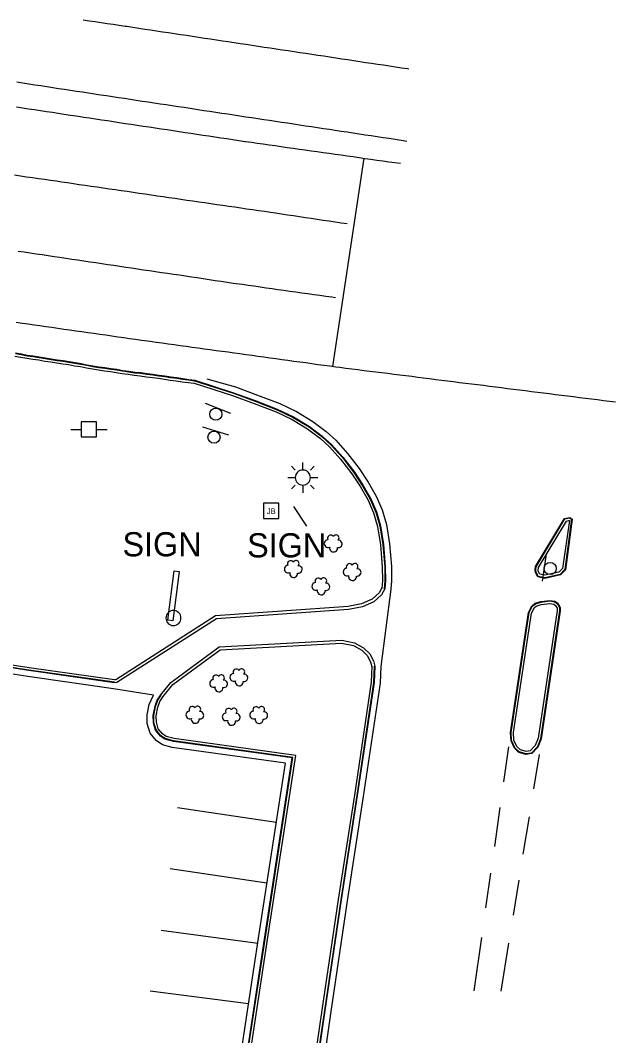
# Model space of a CAD drawing. Extents: x 1901471 to 1963503, y 756461 to 799997.
# Drawn here: x 1940243.2 to 1940341.2, y 780399.9 to 780568 of the extents above; entities that cross this region are included whole.
import ezdxf

# ---------------------------------------------------------------- set-up
doc = ezdxf.new("R2010")
doc.units = 0
for name, color, linetype in [('Default', 7, 'Continuous'), ('RD_EX_Bldg', 7, 'Continuous'), ('RD_EX_BldgApp', 7, 'Continuous'), ('RD_EX_Conc', 7, 'Continuous'), ('RD_EX_DR_ErosCtrl', 7, 'Continuous'), ('RD_EX_DR_Inlet', 7, 'Continuous'), ('RD_EX_Road', 7, 'Continuous'), ('RD_EX_UT', 7, 'Continuous'), ('RD_EX_VEG', 7, 'Continuous')]:
    doc.layers.add(name, color=color, linetype=linetype)

# ---------------------------------------------------------------- blocks, each defined once
blk = doc.blocks.new('TSP')
at = {"layer": 'Default'}
for points in [[(-0.0635, 0.0635), (-0.09525, 0.09525)], [(0, 0.0635), (0, 0.127)], [(0.0635, 0.0635), (0.09525, 0.09525)], [(-0.127, 0), (-0.0635, 0)], [(0.0635, 0), (0.127, 0)], [(-0.0635, -0.0635), (-0.09525, -0.09525)], [(0, -0.0635), (0, -0.127)], [(0.0635, -0.0635), (0.09525, -0.09525)]]:
    blk.add_lwpolyline(points, dxfattribs=at)
for start, end in [(0, 180), (180, 0)]:
    blk.add_arc((0, 0), 0.0635, start, end, dxfattribs=at)
blk = doc.blocks.new('PP')
at = {"layer": 'RD_EX_UT'}
for p, q in [((2.49, 2.51), (-2.51, 2.51)), ((-2.51, 2.51), (-2.51, -2.49)), ((2.49, -2.49), (2.49, 2.51)), ((-5.94, -0.05), (-2.47, -0.05)), ((-2.51, -2.49), (2.49, -2.49)), ((2.42, -0.05), (6.06, -0.05))]:
    blk.add_line(p, q, dxfattribs=at)
blk = doc.blocks.new('JB')
at = {"layer": 'RD_EX_DR_Inlet'}
blk.add_line((2.49, -2.5), (2.49, 2.5), dxfattribs=at)
blk.add_lwpolyline([(2.49, -2.5), (2.49, 2.5), (-2.51, 2.5), (-2.51, -2.5)], close=True, dxfattribs=at)
blk.add_text('JB', height=1.875, dxfattribs=at).set_placement((-1.48, -1.02))
blk = doc.blocks.new('SB2')
at = {"layer": 'RD_EX_VEG'}
for centre, radius, start, end in [((-1.56, -0.16), 1.26, 96.4518, 294.734), ((-0.72, 1.55), 1.08, 34.9763, 204.756), ((1.05, 1.7), 0.995, 308.7626, 152.0467), ((1.84, -0.28), 1.22, 256.5667, 98.1046), ((0.25, -1.6), 1.32, 166.8827, 5.7589)]:
    blk.add_arc(centre, radius, start, end, dxfattribs=at)
blk = doc.blocks.new('SIGNPOST')
at = {"layer": 'Default'}
for start, end in [(90, 270), (270, 90)]:
    blk.add_arc((0, 0), 0.127, start, end, dxfattribs=at)
blk = doc.blocks.new('SIGN')
at = {"layer": 'RD_EX_BldgApp'}
blk.add_line((-4.52, -2.02), (4.48, -2.02), dxfattribs=at)
blk.add_circle((0, 0), 2, dxfattribs=at)

msp = doc.modelspace()

# ---------------------------------------------------------------- linework, layer by layer
at = {"layer": 'RD_EX_Bldg'}
msp.add_lwpolyline([(1940288.41, 780487.55), (1940290.52, 780484.28)], dxfattribs=at)
msp.add_lwpolyline([(1940267.59, 780468.73), (1940268.64, 780476.88), (1940269.48, 780476.77), (1940268.43, 780468.62)], close=True, dxfattribs=at)
at = {"layer": 'RD_EX_Conc'}
for points in [[(1940242.29, 780512.43), (1940243.28, 780512.26), (1940244.26, 780512.07), (1940245.25, 780511.93), (1940246.24, 780511.8), (1940247.22, 780511.61), (1940248.21, 780511.47), (1940249.2, 780511.3), (1940250.19, 780511.15), (1940251.17, 780511.01), (1940252.16, 780510.82), (1940253.15, 780510.68), (1940254.13, 780510.48), (1940255.11, 780510.3), (1940256.1, 780510.14), (1940257.09, 780510), (1940258.08, 780509.86), (1940259.06, 780509.72), (1940260.05, 780509.55), (1940261.04, 780509.41), (1940262.03, 780509.27), (1940263.02, 780509.17), (1940264.04, 780509.02), (1940265.03, 780508.89), (1940266.02, 780508.75), (1940267.01, 780508.62), (1940268, 780508.45), (1940268.99, 780508.34), (1940269.98, 780508.18), (1940270.97, 780508.07), (1940271.96, 780507.93), (1940278.3, 780505.9), (1940281.89, 780504.58), (1940285.51, 780503.18), (1940288.15, 780501.93), (1940290.73, 780500.38), (1940292.83, 780498.8), (1940294.32, 780497.43), (1940296.18, 780495.36), (1940298.06, 780492.94), (1940299.47, 780490.76), (1940300.72, 780488.56), (1940301.65, 780486.48), (1940302.31, 780484.22), (1940302.8, 780481.19), (1940303.08, 780477.53), (1940303.12, 780475.26), (1940303.01, 780473.97)], [(1940242.35, 780512.84), (1940243.34, 780512.68), (1940244.32, 780512.49), (1940245.31, 780512.35), (1940246.3, 780512.22), (1940247.28, 780512.03), (1940248.27, 780511.89), (1940249.26, 780511.71), (1940250.24, 780511.57), (1940251.23, 780511.43), (1940252.22, 780511.24), (1940253.21, 780511.1), (1940254.19, 780510.9), (1940255.17, 780510.72), (1940256.16, 780510.55), (1940257.15, 780510.41), (1940258.13, 780510.27), (1940259.12, 780510.13), (1940260.11, 780509.97), (1940261.1, 780509.82), (1940262.09, 780509.68), (1940263.08, 780509.58), (1940264.1, 780509.44), (1940265.09, 780509.3), (1940266.08, 780509.17), (1940267.07, 780509.03), (1940268.05, 780508.87), (1940269.05, 780508.76), (1940270.04, 780508.62), (1940271.03, 780508.48), (1940272.02, 780508.35), (1940278.43, 780506.28), (1940282.03, 780504.95), (1940285.67, 780503.55), (1940288.34, 780502.28), (1940290.96, 780500.71), (1940293.09, 780499.11), (1940294.61, 780497.71), (1940296.48, 780495.62), (1940298.38, 780493.17), (1940299.81, 780490.97), (1940301.08, 780488.74), (1940302.03, 780486.62), (1940302.7, 780484.31), (1940303.19, 780481.24), (1940303.48, 780477.55), (1940303.52, 780475.25), (1940303.41, 780473.93)], [(1940242.37, 780512.95), (1940243.35, 780512.79), (1940244.33, 780512.6), (1940245.32, 780512.46), (1940246.31, 780512.33), (1940247.3, 780512.14), (1940248.29, 780512), (1940249.27, 780511.82), (1940250.26, 780511.68), (1940251.25, 780511.54), (1940252.23, 780511.35), (1940253.22, 780511.21), (1940254.2, 780511), (1940255.19, 780510.83), (1940256.17, 780510.66), (1940257.16, 780510.52), (1940258.15, 780510.38), (1940259.14, 780510.24), (1940260.13, 780510.07), (1940261.12, 780509.93), (1940262.1, 780509.79), (1940263.1, 780509.69), (1940264.11, 780509.55), (1940265.1, 780509.41), (1940266.09, 780509.28), (1940267.08, 780509.14), (1940268.07, 780508.98), (1940269.06, 780508.87), (1940270.05, 780508.71), (1940271.04, 780508.57), (1940272.03, 780508.43), (1940278.46, 780506.37), (1940282.06, 780505.05), (1940285.71, 780503.64), (1940288.39, 780502.37), (1940291.01, 780500.79), (1940293.15, 780499.18), (1940294.68, 780497.78), (1940296.56, 780495.68), (1940298.47, 780493.23), (1940299.9, 780491.02), (1940301.17, 780488.78), (1940302.13, 780486.66), (1940302.8, 780484.33), (1940303.29, 780481.25), (1940303.58, 780477.56), (1940303.62, 780475.25), (1940303.51, 780473.92)], [(1940258.75, 780458.33), (1940244.59, 780460.36), (1940224.43, 780463.46), (1940204.16, 780466.76), (1940182.42, 780470.07), (1940156.71, 780474.02), (1940128.86, 780478.22), (1940112.52, 780481.21)], [(1940258.76, 780458.43), (1940244.6, 780460.45), (1940224.44, 780463.56), (1940204.18, 780466.85), (1940182.44, 780470.17), (1940156.72, 780474.12), (1940128.88, 780478.32), (1940112.53, 780481.31)], [(1940303.07, 780474.16), (1940302.57, 780473.24), (1940301.42, 780472.18), (1940299.66, 780471.41), (1940297.44, 780470.98), (1940275.46, 780469.42), (1940258.97, 780458.86), (1940258.76, 780458.83), (1940244.66, 780460.85), (1940224.5, 780463.96), (1940204.24, 780467.25), (1940182.5, 780470.57), (1940156.78, 780474.51), (1940128.95, 780478.72), (1940112.61, 780481.7)], [(1940281.2, 780396.9), (1940284.08, 780415.86), (1940288.76, 780446.34), (1940268.62, 780449.13), (1940267.31, 780449.48), (1940266.7, 780449.9), (1940266.01, 780450.73), (1940265.69, 780451.81), (1940265.68, 780452.9), (1940265.95, 780454.34), (1940266.29, 780455.27), (1940266.81, 780456.06), (1940268.42, 780458.05), (1940276.26, 780463.8), (1940296.35, 780464.9), (1940298.32, 780464.51), (1940299.67, 780463.76), (1940300.6, 780462.85), (1940301.15, 780461.82), (1940301.36, 780460.97)], [(1940301.35, 780461.11), (1940301.22, 780458.46), (1940298.46, 780439.77), (1940295.8, 780422.48), (1940293.1, 780404.18), (1940291.48, 780393.16)], [(1940301.74, 780461.09), (1940301.62, 780458.42), (1940298.85, 780439.71), (1940296.2, 780422.42), (1940293.5, 780404.12), (1940291.87, 780393.07)], [(1940301.84, 780461.08), (1940301.72, 780458.41), (1940298.95, 780439.69), (1940296.3, 780422.4), (1940293.59, 780404.1), (1940291.96, 780393.05)], [(1940280.7, 780396.97), (1940283.58, 780415.94), (1940288.19, 780445.91), (1940268.52, 780448.64), (1940267.1, 780449.02), (1940266.36, 780449.53), (1940265.56, 780450.49), (1940265.19, 780451.74), (1940265.18, 780452.95), (1940265.47, 780454.48), (1940265.84, 780455.5), (1940266.41, 780456.36)], [(1940280.8, 780396.96), (1940283.68, 780415.92), (1940288.3, 780446), (1940268.54, 780448.73), (1940267.14, 780449.11), (1940266.43, 780449.6), (1940265.65, 780450.54), (1940265.29, 780451.75), (1940265.28, 780452.94), (1940265.56, 780454.45), (1940265.93, 780455.46), (1940266.49, 780456.3)]]:
    msp.add_lwpolyline(points, dxfattribs=at)
for points in [[(1940328.5, 780476.99), (1940328.55, 780477.56), (1940333.3, 780485.47), (1940334.08, 780485.63), (1940334.39, 780485.41), (1940333.29, 780477.09), (1940332.51, 780476.29), (1940329.96, 780475.73), (1940328.9, 780475.97), (1940328.55, 780476.65)], [(1940328.9, 780476.96), (1940328.94, 780477.44), (1940333.55, 780485.11), (1940333.96, 780485.21), (1940334.05, 780485.19), (1940332.91, 780477.28), (1940332.3, 780476.66), (1940329.96, 780476.14), (1940329.17, 780476.32), (1940328.9, 780476.84)], [(1940328.44, 780471.43), (1940329.32, 780471.68), (1940330.81, 780471.9), (1940331.62, 780471.74), (1940332.07, 780471.44), (1940332.41, 780470.79), (1940332.4, 780470.3), (1940329.28, 780449.1), (1940328.75, 780447.76), (1940327.78, 780446.73), (1940326.85, 780446.58), (1940325.73, 780446.91), (1940325.03, 780447.56), (1940324.49, 780448.79), (1940324.42, 780450.14), (1940327.37, 780469.98), (1940327.9, 780471.01)], [(1940328.55, 780471.05), (1940329.4, 780471.29), (1940330.8, 780471.5), (1940331.46, 780471.37), (1940331.76, 780471.17), (1940332, 780470.7), (1940332, 780470.33), (1940328.89, 780449.21), (1940328.41, 780447.98), (1940327.58, 780447.1), (1940326.88, 780446.99), (1940325.94, 780447.27), (1940325.36, 780447.8), (1940324.88, 780448.88), (1940324.82, 780450.12), (1940327.76, 780469.85), (1940328.25, 780470.82)]]:
    msp.add_lwpolyline(points, close=True, dxfattribs=at)
at = {"layer": 'RD_EX_DR_ErosCtrl'}
for points in [[(1940303.51, 780473.92), (1940302.97, 780472.93), (1940301.7, 780471.76), (1940299.81, 780470.93), (1940297.51, 780470.49), (1940275.63, 780468.93), (1940259.14, 780458.38), (1940258.75, 780458.33)], [(1940266.41, 780456.36), (1940268.08, 780458.41), (1940276.08, 780464.29), (1940296.39, 780465.4), (1940298.49, 780464.98), (1940299.97, 780464.16), (1940301, 780463.15), (1940301.62, 780462.01), (1940301.84, 780461.08)]]:
    msp.add_lwpolyline(points, dxfattribs=at)
at = {"layer": 'RD_EX_Road'}
for points in [[(1940253.59, 780568.08), (1940254.58, 780567.94), (1940255.56, 780567.79), (1940256.55, 780567.64), (1940257.54, 780567.49), (1940257.54, 780567.49), (1940258.53, 780567.35), (1940259.52, 780567.2), (1940260.51, 780567.05), (1940260.79, 780567.01), (1940261.78, 780566.86), (1940262.77, 780566.71), (1940263.76, 780566.56), (1940264.74, 780566.41), (1940265.73, 780566.26), (1940266.72, 780566.11), (1940267.71, 780565.97), (1940268.7, 780565.82), (1940269.69, 780565.67), (1940270.68, 780565.52), (1940271.66, 780565.37), (1940272.65, 780565.22), (1940273.64, 780565.07), (1940274.63, 780564.92), (1940275.62, 780564.78), (1940276.61, 780564.63), (1940277.59, 780564.48), (1940278.58, 780564.33), (1940279.57, 780564.18), (1940280.56, 780564.03), (1940281.55, 780563.88), (1940282.54, 780563.73), (1940283.52, 780563.58), (1940284.51, 780563.44), (1940285.5, 780563.29), (1940286.49, 780563.14), (1940287.48, 780562.99), (1940288.47, 780562.84), (1940289.45, 780562.69), (1940290.44, 780562.54), (1940291.43, 780562.39), (1940292.42, 780562.25), (1940293.41, 780562.1), (1940294.4, 780561.95), (1940295.38, 780561.8), (1940296.37, 780561.65), (1940297.36, 780561.5), (1940298.35, 780561.35), (1940299.34, 780561.2), (1940300.33, 780561.05), (1940301.32, 780560.91), (1940302.3, 780560.76), (1940303.29, 780560.61), (1940304.28, 780560.46), (1940305.27, 780560.31), (1940306.26, 780560.16), (1940307.25, 780560.01), (1940307.48, 780559.98)], [(1940307.17, 780547.97), (1940306.18, 780548.12), (1940305.2, 780548.27), (1940304.21, 780548.42), (1940303.22, 780548.57), (1940302.23, 780548.72), (1940301.24, 780548.87), (1940300.25, 780549.02), (1940299.27, 780549.17), (1940298.28, 780549.32), (1940297.29, 780549.47), (1940296.3, 780549.61), (1940295.31, 780549.76), (1940294.32, 780549.91), (1940293.34, 780550.06), (1940292.35, 780550.21), (1940291.36, 780550.36), (1940290.37, 780550.51), (1940289.38, 780550.66), (1940288.39, 780550.81), (1940287.4, 780550.96), (1940286.42, 780551.11), (1940285.43, 780551.26), (1940284.44, 780551.41), (1940283.45, 780551.56), (1940282.46, 780551.7), (1940281.47, 780551.85), (1940280.49, 780552), (1940279.5, 780552.15), (1940278.51, 780552.3), (1940277.52, 780552.45), (1940276.53, 780552.6), (1940275.54, 780552.75), (1940274.56, 780552.9), (1940273.57, 780553.05), (1940272.58, 780553.2), (1940272.25, 780553.25), (1940271.26, 780553.4), (1940270.27, 780553.55), (1940269.28, 780553.7), (1940268.29, 780553.85), (1940267.3, 780554), (1940266.32, 780554.15), (1940265.33, 780554.3), (1940264.34, 780554.44), (1940263.35, 780554.59), (1940262.36, 780554.74), (1940261.37, 780554.89), (1940260.39, 780555.04), (1940259.4, 780555.19), (1940258.41, 780555.34), (1940257.42, 780555.49), (1940256.43, 780555.64), (1940255.44, 780555.79), (1940254.46, 780555.94), (1940253.47, 780556.09), (1940252.48, 780556.24), (1940251.49, 780556.39), (1940250.5, 780556.54), (1940249.51, 780556.69), (1940248.53, 780556.84), (1940247.54, 780556.99), (1940246.55, 780557.14), (1940245.56, 780557.29), (1940244.57, 780557.44), (1940244.57, 780557.44), (1940243.59, 780557.59), (1940242.6, 780557.74)], [(1940242.55, 780553.67), (1940243.53, 780553.52), (1940244.52, 780553.37), (1940245.51, 780553.22), (1940246.5, 780553.08), (1940247.49, 780552.93), (1940248.48, 780552.78), (1940249.46, 780552.63), (1940250.45, 780552.48), (1940251.44, 780552.33), (1940252.43, 780552.18), (1940253.42, 780552.03), (1940253.63, 780552), (1940254.62, 780551.85), (1940255.6, 780551.7), (1940256.59, 780551.55), (1940257.58, 780551.4), (1940258.57, 780551.25), (1940259.56, 780551.1), (1940260.55, 780550.95), (1940261.53, 780550.8), (1940262.52, 780550.66), (1940263.51, 780550.51), (1940264.5, 780550.36), (1940265.49, 780550.21), (1940265.49, 780550.21), (1940266.48, 780550.06), (1940267.46, 780549.91), (1940268.45, 780549.76), (1940269.44, 780549.61), (1940270.43, 780549.46), (1940271.42, 780549.31), (1940272.4, 780549.17), (1940273.39, 780549.02), (1940274.38, 780548.87), (1940275.37, 780548.72), (1940276.36, 780548.57), (1940277.35, 780548.42), (1940278.33, 780548.27), (1940279.32, 780548.12), (1940280.31, 780547.97), (1940280.42, 780547.96), (1940281.41, 780547.82), (1940282.4, 780547.68), (1940283.39, 780547.54), (1940284.38, 780547.4), (1940285.37, 780547.26), (1940286.36, 780547.12), (1940287.35, 780546.98), (1940288.34, 780546.84), (1940289.33, 780546.7), (1940290.32, 780546.56), (1940291.31, 780546.42), (1940292.3, 780546.28), (1940293.29, 780546.14), (1940294.28, 780546), (1940295.27, 780545.86), (1940296.26, 780545.72), (1940297.25, 780545.58), (1940298.24, 780545.44), (1940299.23, 780545.3), (1940300.22, 780545.16), (1940301.21, 780545.02), (1940302.2, 780544.88), (1940303.19, 780544.74), (1940304.18, 780544.6), (1940305.17, 780544.46), (1940306.08, 780544.34)], [(1940294.9, 780510.72), (1940300.06, 780545.18)], [(1940242.21, 780542.41), (1940243.2, 780542.27), (1940244.19, 780542.12), (1940245.18, 780541.98), (1940246.17, 780541.84), (1940247.16, 780541.69), (1940248.15, 780541.55), (1940249.14, 780541.41), (1940249.97, 780541.29), (1940250.96, 780541.14), (1940251.95, 780541), (1940252.94, 780540.85), (1940253.93, 780540.71), (1940254.92, 780540.57), (1940255.91, 780540.42), (1940256.9, 780540.28), (1940257.88, 780540.13), (1940258.87, 780539.99), (1940259.86, 780539.85), (1940260.85, 780539.7), (1940261.84, 780539.56), (1940262.83, 780539.41), (1940263.82, 780539.27), (1940264.81, 780539.13), (1940265.8, 780538.98), (1940266.79, 780538.84), (1940267.78, 780538.69), (1940268.76, 780538.55), (1940269.75, 780538.4), (1940270.74, 780538.26), (1940271.73, 780538.12), (1940272.72, 780537.97), (1940273.71, 780537.83), (1940274.7, 780537.68), (1940275.69, 780537.54), (1940276.68, 780537.4), (1940277.67, 780537.25), (1940278.66, 780537.11), (1940279.65, 780536.96), (1940280.63, 780536.82), (1940281.62, 780536.67), (1940282.61, 780536.53), (1940283.6, 780536.39), (1940284.59, 780536.24), (1940285.4, 780536.12), (1940286.39, 780535.98), (1940287.38, 780535.83), (1940288.37, 780535.68), (1940289.36, 780535.54), (1940290.35, 780535.39), (1940291.33, 780535.24), (1940292.32, 780535.1), (1940293.31, 780534.95), (1940294.3, 780534.8), (1940295.29, 780534.66), (1940296.28, 780534.51), (1940297.27, 780534.36)], [(1940242.82, 780529.81), (1940243.8, 780529.66), (1940244.79, 780529.51), (1940245.78, 780529.37), (1940246.77, 780529.22), (1940247.76, 780529.07), (1940248.75, 780528.93), (1940249.74, 780528.78), (1940250.72, 780528.63), (1940251.71, 780528.49), (1940252.7, 780528.34), (1940253.69, 780528.19), (1940254.68, 780528.05), (1940255.67, 780527.9), (1940256.66, 780527.75), (1940257.65, 780527.61), (1940258.63, 780527.46), (1940259.62, 780527.31), (1940260.61, 780527.17), (1940261.6, 780527.02), (1940262.59, 780526.87), (1940263.58, 780526.73), (1940264.57, 780526.58), (1940265.55, 780526.43), (1940266.54, 780526.29), (1940267.53, 780526.14), (1940268.52, 780525.99), (1940269.51, 780525.85), (1940270.5, 780525.7), (1940271.49, 780525.55), (1940272.47, 780525.41), (1940273.46, 780525.26), (1940274.45, 780525.11), (1940275.44, 780524.96), (1940276.43, 780524.82), (1940277.42, 780524.67), (1940278.41, 780524.52), (1940278.9, 780524.45), (1940279.89, 780524.31), (1940280.88, 780524.17), (1940281.87, 780524.03), (1940282.86, 780523.89), (1940283.85, 780523.75), (1940284.84, 780523.61), (1940285.82, 780523.47), (1940286.81, 780523.33), (1940287.8, 780523.19), (1940288.79, 780523.05), (1940289.78, 780522.91), (1940290.77, 780522.77), (1940291.76, 780522.63), (1940292.75, 780522.49), (1940293.74, 780522.35), (1940294.73, 780522.21), (1940295.36, 780522.12)], [(1940242.47, 780518.04), (1940243.46, 780517.9), (1940244.45, 780517.76), (1940245.44, 780517.62), (1940246.43, 780517.48), (1940247.42, 780517.34), (1940248.4, 780517.19), (1940249.39, 780517.05), (1940250.38, 780516.91), (1940251.37, 780516.77), (1940252.36, 780516.63), (1940253.35, 780516.49), (1940254.34, 780516.35), (1940255.33, 780516.21), (1940256.32, 780516.07), (1940257.31, 780515.93), (1940258.3, 780515.79), (1940259.29, 780515.64), (1940260.28, 780515.5), (1940261.27, 780515.36), (1940262.26, 780515.22), (1940263.25, 780515.08), (1940264.24, 780514.94), (1940264.68, 780514.88), (1940265.67, 780514.74), (1940266.66, 780514.61), (1940267.65, 780514.47), (1940268.64, 780514.33), (1940269.63, 780514.2), (1940270.62, 780514.06), (1940271.61, 780513.93), (1940272.6, 780513.79), (1940273.59, 780513.65), (1940274.58, 780513.52), (1940275.57, 780513.38), (1940276.56, 780513.24), (1940277.55, 780513.11), (1940278.54, 780512.97), (1940279.53, 780512.84), (1940280.52, 780512.7), (1940281.52, 780512.56), (1940282.51, 780512.43), (1940283.5, 780512.29), (1940284.49, 780512.15), (1940285.48, 780512.02), (1940286.47, 780511.88), (1940287.46, 780511.75), (1940288.45, 780511.61), (1940289.44, 780511.47), (1940290.43, 780511.34), (1940291.42, 780511.2), (1940292.41, 780511.06), (1940293.4, 780510.93), (1940294.39, 780510.79), (1940295.38, 780510.66), (1940296.05, 780510.57), (1940297.04, 780510.45), (1940298.03, 780510.32), (1940299.02, 780510.2), (1940300.01, 780510.07), (1940301.01, 780509.95), (1940302, 780509.83), (1940302.99, 780509.7), (1940303.98, 780509.58), (1940304.97, 780509.45), (1940305.97, 780509.33), (1940306.96, 780509.2), (1940307.95, 780509.08), (1940308.94, 780508.95), (1940309.93, 780508.83), (1940310.92, 780508.71), (1940311.92, 780508.58), (1940312.91, 780508.46), (1940313.9, 780508.33), (1940314.89, 780508.21), (1940315.88, 780508.08), (1940316.88, 780507.96), (1940317.87, 780507.83), (1940318.86, 780507.71), (1940319.85, 780507.59), (1940320.84, 780507.46), (1940321.83, 780507.34), (1940322.83, 780507.21), (1940323.82, 780507.09), (1940324.81, 780506.96), (1940325.8, 780506.84), (1940326.79, 780506.71), (1940327.79, 780506.59), (1940328.78, 780506.47), (1940329.77, 780506.34), (1940330.76, 780506.22), (1940331.75, 780506.09), (1940332.74, 780505.97), (1940333.74, 780505.84), (1940334.73, 780505.72), (1940335.72, 780505.6), (1940336.71, 780505.47), (1940337.7, 780505.35), (1940338.7, 780505.22), (1940339.69, 780505.1), (1940340.68, 780504.97), (1940341.67, 780504.85)], [(1940274.05, 780508.68), (1940278.77, 780507.33), (1940282.42, 780505.98), (1940286.1, 780504.56), (1940288.86, 780503.26), (1940291.57, 780501.62), (1940293.79, 780499.95), (1940295.39, 780498.49), (1940297.33, 780496.33), (1940299.28, 780493.81), (1940300.75, 780491.54), (1940302.06, 780489.23), (1940303.07, 780487), (1940303.78, 780484.55), (1940304.29, 780481.37), (1940304.58, 780477.6), (1940304.63, 780475.21), (1940304.51, 780473.84), (1940302.84, 780461.04), (1940302.71, 780458.31), (1940299.94, 780439.54), (1940297.28, 780422.26), (1940294.58, 780403.96), (1940292.94, 780392.82)], [(1940279.71, 780397.11), (1940282.6, 780416.09), (1940287.05, 780445.06), (1940268.32, 780447.65), (1940266.68, 780448.1), (1940265.68, 780448.78), (1940264.65, 780450.01), (1940264.19, 780451.59), (1940264.18, 780453.03), (1940264.5, 780454.74), (1940265.21, 780456.33), (1940265.21, 780456.33), (1940258.61, 780457.34), (1940244.44, 780459.37), (1940224.27, 780462.48), (1940204.01, 780465.77), (1940182.27, 780469.08), (1940156.56, 780473.03), (1940128.7, 780477.24)], [(1940323.98, 780447.77), (1940323.15, 780441.97)], [(1940328.18, 780440.8), (1940329.1, 780446.49)], [(1940285.53, 780435.21), (1940269.19, 780437.67)], [(1940322.54, 780437.69), (1940321.63, 780431.26)], [(1940326.42, 780429.96), (1940327.43, 780436.14)], [(1940283.99, 780425.18), (1940267.98, 780427.56)], [(1940321, 780426.84), (1940320.18, 780421.11)], [(1940324.79, 780419.87), (1940325.73, 780425.68)], [(1940282.46, 780415.21), (1940266.5, 780417.33)], [(1940319.48, 780416.21), (1940318.22, 780407.39)], [(1940322.74, 780407.29), (1940324.04, 780415.28)], [(1940280.95, 780405.24), (1940264.69, 780407.33)]]:
    msp.add_lwpolyline(points, dxfattribs=at)
for points in [[(1940328.4, 780477), (1940328.45, 780477.59), (1940333.24, 780485.56), (1940334.1, 780485.73), (1940334.5, 780485.46), (1940333.38, 780477.05), (1940332.56, 780476.2), (1940329.96, 780475.63), (1940328.83, 780475.88), (1940328.46, 780476.61)], [(1940328.41, 780471.53), (1940329.3, 780471.78), (1940330.81, 780472), (1940331.65, 780471.84), (1940332.15, 780471.51), (1940332.51, 780470.81), (1940332.5, 780470.29), (1940329.38, 780449.08), (1940328.84, 780447.71), (1940327.83, 780446.63), (1940326.84, 780446.47), (1940325.68, 780446.82), (1940324.95, 780447.51), (1940324.39, 780448.77), (1940324.32, 780450.14), (1940327.28, 780470.01), (1940327.81, 780471.05)]]:
    msp.add_lwpolyline(points, close=True, dxfattribs=at)

# ---------------------------------------------------------------- block references
at = {"layer": 'Default', "xscale": 0.5039370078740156, "yscale": 0.5039370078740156}
for name, p in [('PP', (1940254.52, 780500.3)), ('JB', (1940284.71, 780486.8))]:
    msp.add_blockref(name, p, dxfattribs=at)
at = {"layer": 'RD_EX_Bldg'}
for p, xscale, yscale, rotation in [((1940275.54, 780502.81), 0.5039370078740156, 0.5039370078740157, 158.891188), ((1940275.23, 780499.01), 0.5039370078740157, 0.5039370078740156, 163.207188), ((1940330.87, 780477.26), 0.5039370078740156, 0.5039370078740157, -98.66271099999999)]:
    msp.add_blockref('SIGN', p, dxfattribs=dict(at, xscale=xscale, yscale=yscale, rotation=rotation))
at = {"layer": 'RD_EX_Bldg', "xscale": 9.84251968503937, "yscale": 9.84251968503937}
msp.add_blockref('SIGNPOST', (1940268.51, 780469.07), dxfattribs=at)
at = {"layer": 'RD_EX_UT', "xscale": 19.68503937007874, "yscale": 19.68503937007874}
msp.add_blockref('TSP', (1940289.94, 780492.32), dxfattribs=at)
at = {"layer": 'RD_EX_VEG', "xscale": 0.5019685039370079, "yscale": 0.5019685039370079}
for p in [(1940294.9, 780481.47), (1940288.29, 780477.25), (1940298.03, 780476.76), (1940292.85, 780474.38), (1940275.93, 780458.32), (1940279.29, 780459.32), (1940272, 780453.12), (1940282.57, 780453.08), (1940278.02, 780452.79)]:
    msp.add_blockref('SB2', p, dxfattribs=at)

# ---------------------------------------------------------------- texts
at = {"layer": 'RD_EX_Road'}
for p in [(1940260.09, 780479.28), (1940280.72, 780479.11)]:
    msp.add_text('SIGN', height=4, dxfattribs=at).set_placement(p)

doc.saveas('drawing.dxf')
